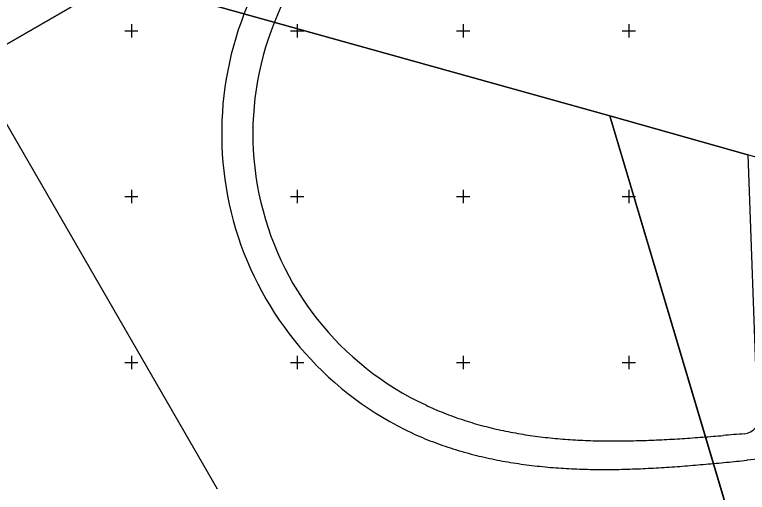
# Model space of a CAD drawing. Extents: x 528816 to 533196, y 6574767 to 6575847.
# Drawn here: x 529464.8 to 529685.7, y 6575260.8 to 6575404.9 of the extents above; entities that cross this region are included whole.
import ezdxf

# ---------------------------------------------------------------- set-up
doc = ezdxf.new("R2010")
doc.units = 0
for name, color, linetype in [('PIIR', 7, 'Continuous'), ('TEE', 7, 'Continuous'), ('VORK', 7, 'Continuous')]:
    doc.layers.add(name, color=color, linetype=linetype)

msp = doc.modelspace()

# ---------------------------------------------------------------- linework, layer by layer
at = {"layer": 'PIIR'}
for points in [[(529326.61, 6575366.59), (529509.6, 6575472.77), (529572.28, 6575460.11), (529496.38, 6575415.64), (529451.89, 6575389.91), (529358.79, 6575337.23)], [(531020.33, 6575014.24), (530966.07, 6575030.24), (530793.5, 6575079.3), (530278.67, 6575225.64), (530265.8, 6575197.59), (530166.23, 6575226.19), (530152.8, 6575230.08), (530063.81, 6575254.65), (529885.42, 6575305.46), (529685.86, 6575362.65), (529644.23, 6575374.4), (529496.38, 6575415.64), (529572.28, 6575460.11), (530185.04, 6575286.93), (530470.09, 6575205.98), (530493.49, 6575199.35), (530487.53, 6575185.69), (530728.61, 6575117.21), (530740.69, 6575113.94), (530801.34, 6575096.61), (530968.39, 6575049.03), (530969.25, 6575061.78), (530969.57, 6575066.46)], [(530920.71, 6575043.14), (530793.5, 6575079.3), (530278.67, 6575225.64), (530265.8, 6575197.59), (530166.23, 6575226.19), (530152.8, 6575230.08), (530063.81, 6575254.65), (529885.42, 6575305.46), (529685.86, 6575362.65), (529644.23, 6575374.4), (529496.38, 6575415.64), (529572.28, 6575460.11), (530185.04, 6575286.93), (530470.09, 6575205.98), (530493.49, 6575199.35), (530487.53, 6575185.69), (530728.61, 6575117.21), (530740.69, 6575113.94), (530801.34, 6575096.61), (530931.03, 6575059.67)], [(529526.01, 6575261.77), (529451.89, 6575389.91), (529496.38, 6575415.64), (529644.23, 6575374.4), (529684.69, 6575238.52)]]:
    msp.add_lwpolyline(points, dxfattribs=at)
msp.add_lwpolyline([(529685.86, 6575362.65), (529688.52, 6575287.86), (529689.41, 6575261.83), (529690.98, 6575217.4), (529644.23, 6575374.4)], close=True, dxfattribs=at)
at = {"layer": 'TEE'}
for p, q in [((529685.5, 6575270.51), (529685.51, 6575270.42)), ((529685.51, 6575270.42), (529685.5, 6575270.51))]:
    msp.add_line(p, q, dxfattribs=at)
msp.add_lwpolyline([(529854.45, 6575285.67), (529685.5, 6575270.51)], dxfattribs=at)
for centre, radius, start, end in [((529713.02, 6575401.86), 114.5, 83.9824, 83.9824), ((529626.92, 6575369.01), 90.3, 138.2137, 244.973), ((529626.92, 6575369.01), 99.7, 151.455, 244.972), ((529618.13, 6575347.1), 66.74, 243.855, 248.9629), ((529631.3, 6575377.8), 100.13, 248.2342, 251.6503), ((529633.74, 6575385.17), 107.89, 251.6503, 254.8308), ((529684.27, 6575283.45), 5, 275.8594, 5.2285), ((529636.1, 6575393.86), 116.9, 254.8308, 257.7757), ((529619.2, 6575352.23), 81.23, 244.8994, 249.5207), ((529638.34, 6575404.2), 127.47, 257.7757, 260.485), ((529640.42, 6575416.61), 140.06, 260.485, 262.9587), ((529726.82, 6574702.49), 577.52, 94.17361, 94.80465), ((529629.97, 6575378.41), 109.53, 249.0362, 252.4523), ((529642.29, 6575431.73), 155.3, 262.9587, 265.1968), ((529643.87, 6575450.49), 174.12, 265.1968, 267.1993), ((529645.03, 6575474.31), 197.97, 267.1993, 268.9662), ((529645.59, 6575505.48), 229.15, 268.9662, 270.4976), ((529645.22, 6575548), 271.66, 270.4976, 271.7933), ((529643.3, 6575609.38), 333.08, 271.7933, 272.8535), ((529638.5, 6575705.77), 429.59, 272.8535, 273.6781), ((529627.35, 6575879.13), 603.3, 273.67806, 274.26704), ((529597.19, 6576283.34), 1008.63, 274.26704, 274.62042), ((529632.31, 6575385.82), 117.29, 252.4523, 255.6327), ((529634.55, 6575394.54), 126.3, 255.6327, 258.5776), ((529636.64, 6575404.91), 136.87, 258.5776, 261.2869), ((529638.55, 6575417.35), 149.46, 261.2869, 263.7606), ((529583.19, 6576283.38), 1018.03, 275.06901, 275.4224), ((529639.3, 6575706.41), 438.34, 275.2478, 276.0504), ((529640.2, 6575432.5), 164.7, 263.7606, 265.9987), ((529641.52, 6575451.27), 183.52, 265.9987, 268.0013), ((529642.35, 6575475.1), 207.37, 268.0013, 269.7682), ((529642.47, 6575506.28), 238.55, 269.7682, 271.2996), ((529641.51, 6575548.79), 281.06, 271.2996, 272.5953), ((529638.73, 6575610.14), 342.48, 272.5953, 273.6555), ((529632.58, 6575706.45), 438.99, 273.6555, 274.48), ((529619.01, 6575879.64), 612.7, 274.48003, 275.06901)]:
    msp.add_arc(centre, radius, start, end, dxfattribs=at)
at = {"layer": 'VORK'}
for p, q in [((529498, 6575400), (529502, 6575400)), ((529500, 6575402), (529500, 6575398)), ((529548, 6575400), (529552, 6575400)), ((529550, 6575402), (529550, 6575398)), ((529598, 6575400), (529602, 6575400)), ((529600, 6575402), (529600, 6575398)), ((529648, 6575400), (529652, 6575400)), ((529650, 6575402), (529650, 6575398)), ((529500, 6575352), (529500, 6575348)), ((529550, 6575352), (529550, 6575348)), ((529600, 6575352), (529600, 6575348)), ((529650, 6575352), (529650, 6575348)), ((529498, 6575350), (529502, 6575350)), ((529548, 6575350), (529552, 6575350)), ((529598, 6575350), (529602, 6575350)), ((529648, 6575350), (529652, 6575350)), ((529500, 6575302), (529500, 6575298)), ((529550, 6575302), (529550, 6575298)), ((529600, 6575302), (529600, 6575298)), ((529650, 6575302), (529650, 6575298)), ((529498, 6575300), (529502, 6575300)), ((529548, 6575300), (529552, 6575300)), ((529598, 6575300), (529602, 6575300)), ((529648, 6575300), (529652, 6575300))]:
    msp.add_line(p, q, dxfattribs=at)

doc.saveas('drawing.dxf')
